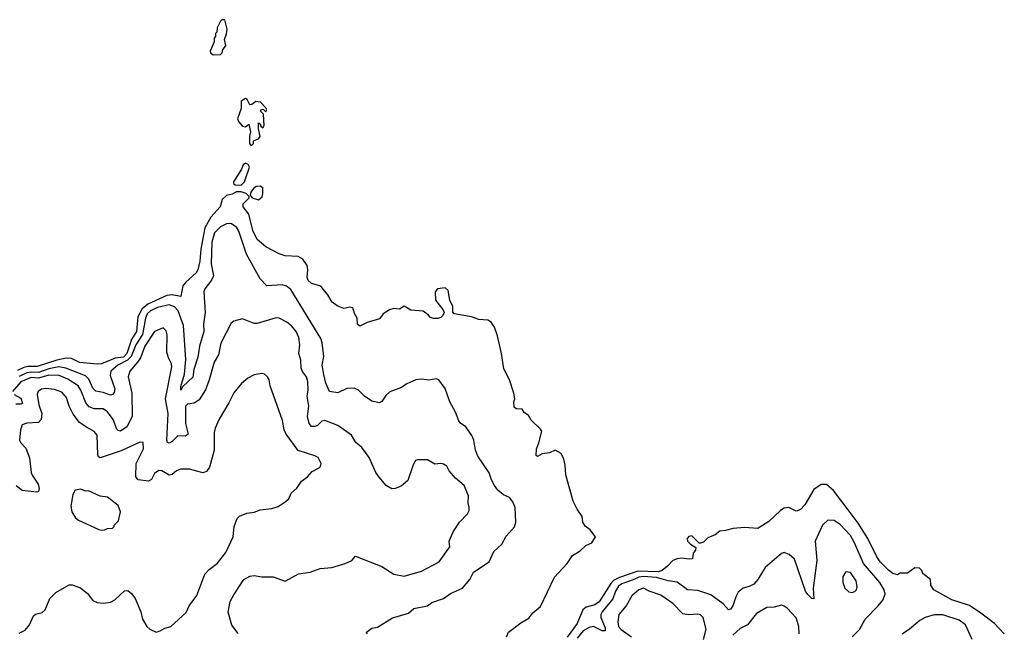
# Model space of a CAD drawing. Extents: x 2133489 to 2292442, y 756223 to 916462.
# Tile 463 of 463: x 2284628 to 2291333, y 893788 to 897970. Entities that reach past the tile are written whole.
import ezdxf

# ---------------------------------------------------------------- set-up
doc = ezdxf.new("R2010")
doc.units = 0

msp = doc.modelspace()

# ---------------------------------------------------------------- linework, layer by layer
at = {"layer": '0CON20XD'}
for points in [[(2285945, 897730), (2285995, 897733.3), (2286007.5, 897745), (2286010, 897765), (2286032.5, 897795), (2286022.5, 897835), (2286037, 897873), (2286040, 897905), (2286025, 897970), (2286005, 897970), (2285995, 897960), (2285972.5, 897915), (2285970, 897885), (2285960, 897875), (2285960, 897855), (2285952.5, 897845), (2285951.7, 897818.3), (2285924, 897755), (2285926.7, 897745), (2285945, 897730)], [(2286205, 897110), (2286220, 897125), (2286220, 897145), (2286255, 897157.5), (2286266.4, 897173.6), (2286253, 897227), (2286253, 897267), (2286265, 897260), (2286270, 897245), (2286283, 897233), (2286291.7, 897248.3), (2286287.5, 897325), (2286270, 897345), (2286270, 897355), (2286285, 897360), (2286305, 897342.5), (2286310, 897355), (2286305, 897370), (2286267, 897407), (2286235, 897412.5), (2286208.3, 897391.7), (2286195, 897390), (2286177.5, 897425), (2286165, 897432.5), (2286136.1, 897413.9), (2286136.2, 897365), (2286111.2, 897295), (2286116.7, 897275), (2286145, 897243.3), (2286165, 897240), (2286188.3, 897258.3), (2286200, 897205), (2286192.5, 897175), (2286193.3, 897125), (2286205, 897110)], [(2286135, 896842.5), (2286157.5, 896865), (2286192.5, 896965), (2286183, 896983), (2286165, 896992.5), (2286149.3, 896980.7), (2286138.3, 896951.7), (2286083.8, 896865), (2286084.1, 896854.1), (2286095, 896843.3), (2286135, 896842.5)], [(2287943.3, 893765), (2287957.5, 893795), (2288040, 893860), (2288095, 893892), (2288122.3, 893927.7), (2288175, 893970), (2288268.8, 894171.2), (2288355, 894263.8), (2288392.6, 894317.4), (2288445, 894350), (2288483.1, 894386.9), (2288524, 894405), (2288550, 894445), (2288513.9, 894493.9), (2288477.7, 894517.7), (2288463.8, 894545), (2288458.8, 894585), (2288425, 894633.3), (2288397.5, 894687.5), (2288347, 894867), (2288343.6, 894933.6), (2288333.3, 894975), (2288315, 895012.5), (2288275, 895036.7), (2288235, 895018.8), (2288185, 895012), (2288155, 894992.5), (2288145, 895000), (2288148, 895045), (2288163.8, 895085), (2288182.5, 895165), (2288175, 895180), (2288110.7, 895240.7), (2288093, 895273), (2288063.6, 895293.6), (2288050, 895315), (2288008.3, 895318.3), (2287995, 895330), (2287992.5, 895365), (2288000, 895385), (2287993.3, 895425), (2287963.3, 895515), (2287925, 895590), (2287909.4, 895695), (2287881.9, 895815), (2287860.5, 895875), (2287838.8, 895908.8), (2287815, 895921.6), (2287755, 895926.4), (2287705, 895945.2), (2287586.2, 895966.2), (2287576.7, 895976.7), (2287577.1, 896015), (2287557.9, 896057.9), (2287546.7, 896125), (2287525, 896142.9), (2287474.1, 896135.9), (2287457.5, 896115), (2287458.3, 896058.3), (2287510, 895995), (2287517.5, 895975), (2287510, 895955), (2287495, 895940), (2287475, 895932.5), (2287445, 895932.5), (2287425, 895940), (2287409.5, 895959.5), (2287375, 895983.3), (2287290.7, 895990.7), (2287245, 896016.7), (2287213.3, 895996.7), (2287175, 896001.2), (2287145, 895991.4), (2287102, 895965), (2287077.8, 895932.2), (2286993.3, 895906.7), (2286945, 895881.4), (2286927.5, 895895), (2286925.8, 895935), (2286907.4, 895967.4), (2286896.1, 896006.1), (2286875, 896011.1), (2286835, 896002), (2286788.8, 896018.8), (2286756.2, 896045), (2286727.1, 896095), (2286685.5, 896145.5), (2286672.5, 896155), (2286615, 896172.9), (2286592.6, 896192.6), (2286586.5, 896215), (2286590.8, 896265), (2286586, 896295), (2286555, 896338.8), (2286525, 896356), (2286435, 896360), (2286395, 896374), (2286305, 896421.2), (2286245, 896471.2), (2286215, 896532.5), (2286188.8, 896645), (2286150, 896695), (2286150, 896715), (2286190, 896755), (2286190, 896765), (2286170, 896785), (2286135, 896797.5), (2286105, 896797.5), (2286075, 896780), (2286035, 896772.5), (2286007.5, 896745), (2285993.3, 896695), (2285929.4, 896625), (2285888.5, 896551.5), (2285861, 896405), (2285854.8, 896325.2), (2285840, 896265), (2285829.1, 896245), (2285758.7, 896181.3), (2285739.6, 896155), (2285725.8, 896084.2), (2285665, 896095.5), (2285629.5, 896090.5), (2285499.1, 896030.9), (2285461.6, 895998.4), (2285432.2, 895945), (2285422.5, 895845), (2285389.5, 895790.5), (2285356.2, 895695), (2285335, 895670.3), (2285277.5, 895662.5), (2285185, 895625.5), (2285155, 895621.8), (2285035, 895633.8), (2284980.2, 895660.2), (2284945, 895662.1), (2284881.5, 895648.5), (2284745.5, 895605.5), (2284685, 895606), (2284655, 895599.8), (2284612, 895578)], [(2286255, 896743.3), (2286278.3, 896761.7), (2286283.6, 896786.4), (2286282.5, 896825), (2286266.2, 896836.2), (2286237.7, 896832.3), (2286220.5, 896819.5), (2286202.5, 896795), (2286197.5, 896775), (2286210, 896755), (2286255, 896743.3)], [(2286995, 893782.5), (2286990, 893795), (2287025, 893823.8), (2287065, 893830), (2287167.2, 893892.8), (2287275.3, 893924.7), (2287312.2, 893957.8), (2287405, 893975.3), (2287435, 893997.9), (2287515, 894025.3), (2287561.4, 894058.6), (2287643.5, 894096.5), (2287693.8, 894155), (2287718.6, 894205), (2287825.7, 894275), (2287855.8, 894345), (2287910.8, 894395), (2287941.1, 894448.9), (2287997, 894513), (2288005.6, 894545), (2288001.5, 894645), (2287986.7, 894685), (2287963.4, 894713.4), (2287922.5, 894732.5), (2287885, 894763.6), (2287860.4, 894795), (2287841.8, 894835), (2287825, 894880.6), (2287746.9, 894995), (2287732.5, 895035), (2287720, 895105), (2287706.5, 895136.5), (2287665.6, 895195), (2287629.5, 895219.5), (2287617.8, 895235), (2287594.6, 895295), (2287556.1, 895365), (2287525, 895456.2), (2287482.9, 895515), (2287465, 895521.6), (2287415, 895512.3), (2287365, 895520.5), (2287325, 895515.6), (2287265, 895487.5), (2287227.8, 895462.2), (2287147.3, 895432.7), (2287120.7, 895409.3), (2287095, 895366.7), (2287075, 895358.8), (2287025, 895370), (2286975, 895403.8), (2286935.8, 895445.8), (2286905, 895458.8), (2286855, 895455.8), (2286795, 895426), (2286736.7, 895436.7), (2286712, 895492), (2286699.1, 895550.9), (2286686.8, 895615), (2286700, 895675), (2286688.3, 895768.3), (2286678, 895798), (2286475, 896130.9), (2286445, 896153.2), (2286415, 896162.7), (2286310, 896155), (2286264.7, 896204.7), (2286172.7, 896372.7), (2286119.5, 896529.5), (2286105, 896556.8), (2286065, 896580.3), (2286035, 896579), (2285995, 896557.4), (2285955, 896516.8), (2285935.2, 896454.8), (2285931.8, 896305), (2285947.1, 896225), (2285933.6, 896195), (2285887.8, 896135), (2285880.5, 896115), (2285891.3, 895975), (2285880, 895895), (2285881, 895845), (2285852, 895745), (2285840.8, 895669.2), (2285814.1, 895585.9), (2285806, 895534), (2285739.6, 895470.4), (2285725, 895444.5), (2285725, 895470), (2285751, 895555), (2285759.4, 895655), (2285743.5, 895885), (2285706.5, 895985), (2285682, 896012), (2285645, 896025.9), (2285565, 896007.5), (2285518.9, 895985), (2285495, 895964.1), (2285484.3, 895935), (2285464.9, 895825.1), (2285418.2, 895755), (2285386.6, 895673.4), (2285361.5, 895648.5), (2285295.8, 895615), (2285247.5, 895575), (2285244.2, 895545), (2285276.2, 895455), (2285271.1, 895428.9), (2285260, 895415), (2285245, 895411.5), (2285195, 895428.8), (2285145, 895437.7), (2285125, 895459.5), (2285098.9, 895518.9), (2285075, 895543.3), (2284940.9, 895595), (2284895, 895603.6), (2284825, 895590.8), (2284755.1, 895564.9), (2284705, 895567.8), (2284675, 895562.2), (2284625, 895538.8)], [(2286115.8, 893785.8), (2286073.4, 893843.4), (2286048.3, 893931.7), (2286060.6, 894005), (2286085, 894051.2), (2286154.3, 894155), (2286195, 894177.1), (2286225, 894180.8), (2286277.7, 894172.3), (2286353.6, 894173.6), (2286435, 894143.3), (2286525.9, 894194.1), (2286605, 894204), (2286675, 894229.2), (2286754.2, 894235.8), (2286845, 894262.9), (2286890, 894285), (2286915, 894313.8), (2287093.6, 894243.6), (2287175, 894190.8), (2287245, 894177.5), (2287365, 894210.8), (2287483.8, 894275), (2287557.8, 894377.8), (2287551.4, 894415), (2287579.7, 894480.3), (2287623.3, 894545), (2287678.3, 894601.7), (2287689.2, 894625), (2287689.2, 894645), (2287681.4, 894675), (2287683.8, 894725), (2287655.6, 894795), (2287595, 894845.8), (2287552, 894895), (2287536, 894926), (2287515, 894941.2), (2287495, 894946.2), (2287455, 894941.2), (2287405, 894970), (2287335, 894971.2), (2287323.3, 894965), (2287306.2, 894935), (2287271.7, 894828.3), (2287225, 894790), (2287185, 894774), (2287162.7, 894772.7), (2287124, 894795), (2287075, 894851.2), (2287053.6, 894883.6), (2287008.1, 894985), (2286957.1, 895055), (2286917.7, 895087.7), (2286887.9, 895137.9), (2286795, 895203.3), (2286705, 895237.8), (2286685, 895232.9), (2286655.8, 895205), (2286635, 895196.7), (2286615, 895197.1), (2286598.1, 895218.1), (2286588.2, 895265), (2286596.1, 895335), (2286586.5, 895405), (2286592.2, 895445), (2286589.1, 895505), (2286581.1, 895535), (2286552.6, 895572.6), (2286543.5, 895595), (2286541.3, 895648.7), (2286529.6, 895695), (2286534.6, 895754.6), (2286528, 895805), (2286511.1, 895845), (2286480.4, 895880.4), (2286447.6, 895907.6), (2286395, 895935.8), (2286375, 895936.9), (2286245, 895898.9), (2286225, 895900), (2286145, 895931.2), (2286085, 895916.2), (2286067.3, 895902.7), (2285998.1, 895765), (2285980.5, 895685), (2285952.7, 895635), (2285917.8, 895515), (2285892.2, 895447.8), (2285850.7, 895379.3), (2285815, 895356.4), (2285771.1, 895348.9), (2285757.8, 895335), (2285756.9, 895216.9), (2285775.5, 895144.5), (2285755, 895131.8), (2285705, 895132.7), (2285665, 895094.2), (2285645, 895084.2), (2285635, 895088), (2285629.2, 895105), (2285638.7, 895285), (2285621.2, 895385), (2285664.6, 895605), (2285662.1, 895625), (2285641.5, 895665), (2285630, 895705), (2285632.7, 895822.7), (2285625, 895850), (2285605, 895870), (2285545, 895844.2), (2285479.7, 895745), (2285451.3, 895665), (2285430.3, 895635), (2285377.5, 895575), (2285366, 895536), (2285391.7, 895425), (2285394.1, 895265), (2285357.7, 895195), (2285315, 895166.5), (2285299.1, 895169.1), (2285288.9, 895178.9), (2285265.2, 895245.2), (2285225, 895296.7), (2285195, 895318.2), (2285135, 895316.8), (2285100.5, 895330.5), (2285078.3, 895358.3), (2285044.8, 895445), (2285025.2, 895475.2), (2284955, 895520.4), (2284897.1, 895545), (2284827, 895547), (2284755, 895526.4), (2284705, 895530.5), (2284635, 895501.4), (2284579.6, 895435)], [(2284625, 893789.4), (2284665, 893809.4), (2284694.3, 893845), (2284722.4, 893907.6), (2284735, 893917.5), (2284781.2, 893928.8), (2284801.7, 893948.3), (2284832, 894025), (2284873.4, 894066.6), (2284965, 894118), (2284985, 894117.5), (2285042.5, 894097.5), (2285088.9, 894058.9), (2285125, 894011.2), (2285155, 893998), (2285195, 893992.5), (2285245, 894000), (2285275, 894016.2), (2285342.4, 894077.6), (2285365, 894080), (2285389.3, 894059.3), (2285412.9, 894025), (2285453.3, 893935), (2285463.3, 893885), (2285493.8, 893835), (2285513.3, 893815), (2285556.4, 893796.4), (2285585, 893803.8), (2285615, 893823.3), (2285655.9, 893834.1), (2285760.5, 893929.5), (2285782, 893975), (2285834, 894045), (2285889.1, 894190.9), (2285917.6, 894222.4), (2285975, 894265.8), (2286031.1, 894338.9), (2286080.8, 894445), (2286089.2, 894515), (2286109.3, 894570.7), (2286124.1, 894585.9), (2286175, 894606.2), (2286225, 894614), (2286265, 894629.2), (2286345, 894638), (2286387.7, 894652.3), (2286436.1, 894683.9), (2286460, 894705), (2286476.4, 894743.6), (2286515, 894777.5), (2286546.7, 894825), (2286587.5, 894855), (2286619.3, 894890.7), (2286667.5, 894915), (2286676.7, 894925), (2286680, 894945), (2286660, 894985), (2286638.3, 894998.3), (2286523.6, 895033.6), (2286442.9, 895145), (2286429.4, 895175), (2286417.2, 895237.2), (2286334, 895475), (2286326, 895515), (2286315, 895536.7), (2286295, 895553.8), (2286275, 895558), (2286225, 895550), (2286182.4, 895527.6), (2286138.8, 895491.2), (2286085, 895426.7), (2286052.4, 895357.6), (2285985, 895246.7), (2285958, 895185), (2285952.7, 895157.3), (2285951.4, 895035), (2285919.8, 894920.2), (2285899.5, 894890.5), (2285875, 894881.4), (2285785, 894906.9), (2285725, 894905.7), (2285695, 894894.4), (2285665, 894870), (2285645.6, 894865.6), (2285595, 894896), (2285575, 894898), (2285545, 894878), (2285524.4, 894835.6), (2285505, 894825.6), (2285435, 894833.8), (2285418, 894855), (2285421.5, 894945), (2285470, 895045), (2285469.3, 895089.3), (2285445, 895090), (2285318.2, 895031.8), (2285175, 894984.4), (2285165, 894990.8), (2285160.4, 895005), (2285155, 895138.8), (2285135, 895162.2), (2285083.5, 895193.5), (2285035, 895224.5), (2284992.3, 895282.3), (2284965.4, 895335), (2284946.5, 895395), (2284915, 895430.6), (2284865, 895450), (2284805, 895456.2), (2284775, 895451.1), (2284754.3, 895435), (2284747.1, 895415), (2284758.5, 895345), (2284778, 895285), (2284774.7, 895245), (2284755, 895224.1), (2284675, 895220.4), (2284645, 895208), (2284632.5, 895175), (2284625.6, 895105), (2284634.4, 895085), (2284668.7, 895048.7), (2284694.3, 894984.3), (2284705.3, 894885), (2284712.4, 894865), (2284752.7, 894805), (2284760, 894775), (2284755.8, 894755), (2284745, 894750.5), (2284645, 894761.6), (2284602.7, 894792.7)], [(2284589.1, 895415), (2284635, 895390.3), (2284646.7, 895355), (2284635, 895349.1), (2284600.6, 895350.6)], [(2285185, 894490), (2285205, 894493.3), (2285225, 894502.5), (2285260, 894505), (2285270, 894515), (2285270, 894525), (2285300, 894555), (2285313.3, 894615), (2285298.3, 894658.3), (2285225, 894716.2), (2285175, 894723.3), (2285095, 894760), (2285075, 894756.7), (2285045, 894770), (2285006.4, 894763.6), (2284990, 894735), (2284976.7, 894655), (2284983.3, 894615), (2285007.5, 894575), (2285028.3, 894558.3), (2285166.4, 894496.4), (2285185, 894490)], [(2291333.3, 893785), (2291265.6, 893855.6), (2291174.1, 893924.1), (2291097.1, 893977.1), (2290975, 894017.1), (2290852.5, 894085), (2290833.3, 894115), (2290830, 894155), (2290777.5, 894195), (2290772.5, 894215), (2290755, 894232.5), (2290725, 894233.3), (2290675, 894197.5), (2290625, 894197.5), (2290605, 894187.5), (2290575, 894196.2), (2290545, 894218), (2290488.9, 894275), (2290465, 894310), (2290403.8, 894435), (2290337.5, 894537.5), (2290269.1, 894629.1), (2290170.5, 894760.5), (2290121.7, 894801.7), (2290085, 894802.9), (2290035, 894767.8), (2289975, 894663.8), (2289945, 894632), (2289915, 894620), (2289865, 894645.6), (2289835, 894640.9), (2289810, 894625), (2289730, 894550), (2289655, 894503.3), (2289565, 894509.3), (2289487.6, 894502.4), (2289435, 894487.5), (2289395, 894483.8), (2289365, 894458.8), (2289315, 894438.8), (2289285, 894410), (2289265, 894401.2), (2289255, 894402.5), (2289205, 894453.3), (2289185, 894448.8), (2289172.5, 894435), (2289176, 894415), (2289195, 894396), (2289233, 894373), (2289230, 894355), (2289213.6, 894333.6), (2289210, 894295), (2289187.7, 894292.3), (2289135, 894300.5), (2289105, 894296.5), (2289075, 894283.8), (2289040.3, 894245), (2289003.2, 894216.8), (2288975, 894206.7), (2288837.8, 894212.2), (2288711.8, 894168.2), (2288672.7, 894147.3), (2288652.6, 894127.4), (2288575, 894003.2), (2288545, 893980.9), (2288484.5, 893965.5), (2288461.7, 893948.3), (2288423.3, 893855), (2288355, 893761.5)], [(2290297.9, 893765), (2290346, 893814), (2290385.3, 893885), (2290474.8, 893975.2), (2290505.7, 894014.3), (2290521.6, 894055), (2290514.7, 894085), (2290485.8, 894135), (2290375, 894264.6), (2290313.9, 894403.9), (2290284.7, 894455), (2290215, 894529.6), (2290175, 894557.1), (2290131.4, 894558.6), (2290095.8, 894525), (2290044.6, 894415.4), (2290057.5, 894285), (2290032, 894095), (2290036.4, 894023.6), (2290023.3, 894025), (2289995, 894051.4), (2289980.4, 894075), (2289905, 894292.9), (2289868.6, 894325), (2289835, 894337.8), (2289815, 894331.9), (2289704.4, 894235.6), (2289655.4, 894155), (2289626.6, 894123.4), (2289595, 894106.2), (2289555, 894094.5), (2289521.8, 894068.2), (2289503.8, 894036.2), (2289484.5, 893975), (2289467.8, 893952.2), (2289455, 893947.8), (2289419.5, 893989.5), (2289335, 894051.1), (2289245, 894078.9), (2289175, 894084.5), (2289105, 894137.3), (2289045, 894145.9), (2288965, 894168), (2288875.6, 894174.4), (2288845, 894169.8), (2288805, 894153.1), (2288728.5, 894125), (2288705, 894108.6), (2288685.3, 894075.3), (2288667.2, 894022.8), (2288594.5, 893935), (2288585.5, 893915), (2288585.2, 893895), (2288615.2, 893825), (2288615.3, 893804.7), (2288595, 893805.9), (2288535, 893834.5), (2288505, 893828.2), (2288465, 893804.4), (2288424.1, 893755)], [(2290295, 894066.2), (2290315, 894073.8), (2290325.8, 894085), (2290332, 894105), (2290324, 894145), (2290285, 894203.3), (2290255, 894207.5), (2290233.3, 894175), (2290233.8, 894135), (2290246.1, 894096.1), (2290275, 894071.2), (2290295, 894066.2)], [(2289285.4, 893745), (2289302.7, 893815), (2289282.5, 893895), (2289265, 893913.3), (2289245, 893919.2), (2289185, 893913.2), (2289145, 893921.1), (2289075, 893990.4), (2288995, 894046.8), (2288914.6, 894074.6), (2288875.4, 894095.4), (2288845, 894083.5), (2288796.9, 894043.1), (2288758.2, 893975), (2288707.5, 893915), (2288701.2, 893865), (2288706.5, 893835), (2288725, 893813.5), (2288793.7, 893763.6)], [(2289935.6, 893785), (2289934.5, 893835), (2289915, 893893.8), (2289855, 893960), (2289835, 893974), (2289815, 893978.8), (2289765, 893965.6), (2289715, 893962.9), (2289645, 893922.9), (2289584.1, 893845.9), (2289535, 893820.4), (2289484.6, 893775)], [(2291115.4, 893745), (2291070, 893845), (2291025, 893878.2), (2290915, 893914.7), (2290855, 893913.2), (2290794.7, 893895.3), (2290756.9, 893875), (2290687.1, 893815), (2290638.1, 893781.9)]]:
    msp.add_lwpolyline(points, dxfattribs=at)

doc.saveas('drawing.dxf')
